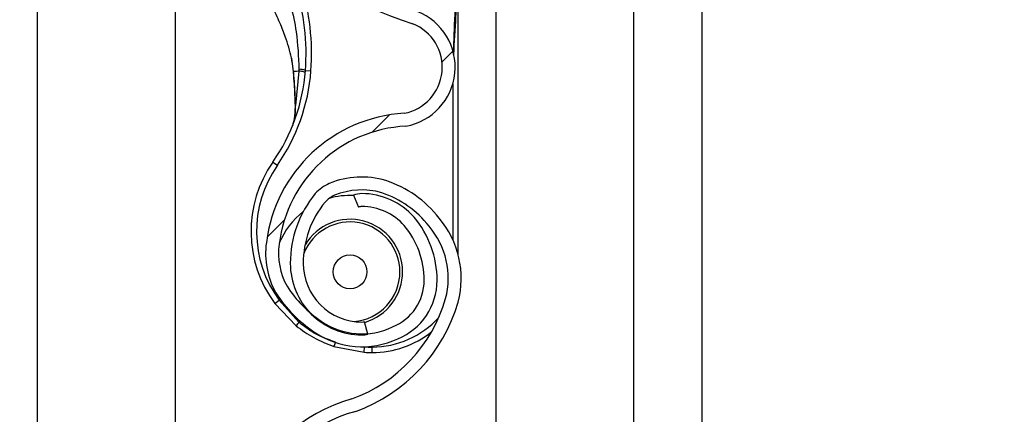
# Model space of a CAD drawing. Header units: inches. Extents: x 170 to 284, y 215 to 248.
# Tile 446 of 656: x 210.7657 to 210.9495, y 223.74 to 223.8136. Entities that reach past the tile are written whole.
import ezdxf

# ---------------------------------------------------------------- set-up
doc = ezdxf.new("R2010")
doc.units = ezdxf.units.IN
doc.header["$LTSCALE"] = 0.25
doc.header["$MEASUREMENT"] = 0
doc.layers.add('ANNOTATIONS', color=1, linetype='Continuous')
doc.layers.add('RH FRONT OF HOOD', color=7, linetype='Continuous')
doc.styles.add('ARIAL', font='arial.ttf', dxfattribs={"height": 0.09375})
doc.dimstyles.new('STANDARD$0', dxfattribs={"dimtxt": 0.09375, "dimasz": 0.09375, "dimexe": 0.03125, "dimexo": 0.046875, "dimgap": 0.09, "dimtad": 0, "dimtih": 1, "dimtoh": 1, "dimdec": 4, "dimzin": 0, "dimdsep": 46, "dimtxsty": 'ARIAL', "dimcen": 0.09, "dimadec": 0, "dimazin": 0, "dimtfac": 1, "dimtdec": 4, "dimtofl": 0, "dimtmove": 0, "dimatfit": 1, "dimfxl": 1, "dimtolj": 1, "dimtzin": 0, "dimarcsym": 0})
pattern_1 = [(45, (200.7563139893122, 218.4993357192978), (-0.03026527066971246, 0.03026527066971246), [])]

# ---------------------------------------------------------------- blocks, each defined once
blk = doc.blocks.new('*D132')
at = {"layer": 'ANNOTATIONS', "color": 0, "lineweight": -2, "transparency": 16777216}
for p, q in [((210.8125819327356, 224.1544254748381), (212.2530253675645, 224.1544254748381)), ((212.2217753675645, 224.0606754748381), (212.2217753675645, 222.3404997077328)), ((212.2217753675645, 220.1854637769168), (212.2217753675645, 221.9056395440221)), ((211.491250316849, 220.0917137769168), (212.2530253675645, 220.0917137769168))]:
    blk.add_line(p, q, dxfattribs=at)
at = {"layer": 'ANNOTATIONS', "color": 0, "transparency": 16777216}
for points in [[(212.2061503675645, 224.0606754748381), (212.2374003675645, 224.0606754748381), (212.2217753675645, 224.1544254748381)], [(212.2061503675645, 220.1854637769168), (212.2374003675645, 220.1854637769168), (212.2217753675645, 220.0917137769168)]]:
    blk.add_solid(points, dxfattribs=at)
at = {"layer": 'defpoints', "color": 0, "transparency": 16777216}
for p in [(210.7657069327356, 224.1544254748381), (211.444375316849, 220.0917137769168), (212.2217753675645, 220.0917137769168)]:
    blk.add_point(p, dxfattribs=at)
at = {"layer": 'ANNOTATIONS', "color": 0, "transparency": 16777216, "insert": (212.2217753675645, 222.1230696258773), "char_height": 0.09375, "attachment_point": 5, "style": 'ARIAL'}
blk.add_mtext('\\A1;OPENING\\PHEIGHT', dxfattribs=at)

msp = doc.modelspace()

# ---------------------------------------------------------------- hatches: boundary and pattern name
at = {"layer": 'RH FRONT OF HOOD'}
h = msp.add_hatch(dxfattribs=at)
h.set_pattern_fill('ANSI31', color=256, scale=0.34241245, angle=2.8e-322, style=0)
h.set_pattern_definition(pattern_1)
edge = h.paths.add_edge_path(flags=0)
edge.add_arc((210.829581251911, 223.7770340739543), 0.001712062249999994, 450.0000000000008, 472.2104203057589)
edge.add_line((210.8289340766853, 223.7786191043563), (210.8280215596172, 223.780853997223))
edge.add_arc((210.829581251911, 223.7770340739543), 0.004126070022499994, 450, 472.2104203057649, ccw=False)
edge.add_arc((210.829581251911, 223.7681313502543), 0.01302879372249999, 401.47616737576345, 450, ccw=False)
edge.add_arc((210.825335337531, 223.7649811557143), 0.01830194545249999, 359.9999999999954, 400.0613730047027, ccw=False)
edge.add_arc((210.831875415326, 223.7649811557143), 0.01176186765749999, 292.14085769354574, 360, ccw=False)
edge.add_arc((210.829581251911, 223.7682340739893), 0.01566536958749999, 235.25706803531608, 295.43079980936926, ccw=False)
edge.add_arc((210.834820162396, 223.7763492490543), 0.02532140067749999, 212.8542481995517, 235.980933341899, ccw=False)
edge.add_arc((210.826670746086, 223.7699803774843), 0.01504902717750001, 172.1557183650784, 209.3146496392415, ccw=False)
edge.add_arc((210.839100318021, 223.7686449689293), 0.02754708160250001, 453.30850314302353, 532.9325737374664, ccw=False)
edge.add_arc((210.835847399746, 223.8047352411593), 0.008748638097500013, 280.9586189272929, 427.9414322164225)
edge.add_arc((210.8557071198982, 223.8670885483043), 0.05672062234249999, 179.5706357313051, 253.00989973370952, ccw=False)
edge.add_arc((211.014038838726, 223.8682869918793), 0.2150521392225, 163.4260275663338, 180.2060536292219, ccw=False)
edge.add_arc((210.835265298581, 223.9204364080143), 0.02884824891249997, 465.1588434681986, 521.4137567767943, ccw=False)
edge.add_arc((210.817939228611, 223.9749827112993), 0.0284373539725, 290.1205938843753, 343.7190675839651)
edge.add_arc((210.830779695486, 223.9708052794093), 0.01494630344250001, 345.2914408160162, 400.5471921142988)
edge.add_arc((210.827355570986, 223.9689904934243), 0.0187470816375, 397.9578745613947, 431.4396159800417)
edge.add_arc((210.829581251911, 223.9738185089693), 0.0134739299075, 433.8775574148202, 472.2736457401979)
edge.add_arc((210.827013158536, 223.9808379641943), 0.006011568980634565, 474.9825325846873, 495.7175736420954)
edge.add_arc((210.836806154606, 223.9735788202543), 0.01816498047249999, 500.8992600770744, 539.9999999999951)
edge.add_arc((210.829581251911, 223.9735788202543), 0.01094007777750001, 539.9999999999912, 630.0000000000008)
edge.add_arc((210.829581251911, 223.9645048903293), 0.001866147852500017, 270, 285.6422464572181)
edge.add_line((210.8300844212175, 223.9627078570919), (210.8307353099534, 223.9603832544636))
edge.add_arc((210.829581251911, 223.9645048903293), 0.004280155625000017, 269.9999999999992, 285.6422464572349, ccw=False)
edge.add_arc((210.829581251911, 223.9735788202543), 0.01335408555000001, 179.9999999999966, 269.9999999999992, ccw=False)
edge.add_arc((210.836806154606, 223.9735788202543), 0.020578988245, 500.6113583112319, 539.9999999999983, ccw=False)
edge.add_arc((210.827013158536, 223.9808379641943), 0.008425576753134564, 474.5776671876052, 496.4997109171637, ccw=False)
edge.add_arc((210.829581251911, 223.9738185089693), 0.01588793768, 433.69030225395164, 472.4705806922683, ccw=False)
edge.add_arc((210.827355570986, 223.9689904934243), 0.02116108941, 398.1045307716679, 431.5771717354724, ccw=False)
edge.add_arc((210.830779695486, 223.9708052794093), 0.01736031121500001, 345.18024813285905, 400.3658533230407, ccw=False)
edge.add_arc((210.817939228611, 223.9749827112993), 0.030851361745, 289.9181572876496, 343.77953759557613, ccw=False)
edge.add_arc((210.835265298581, 223.9204364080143), 0.02643424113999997, 464.941709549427, 521.3236131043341)
edge.add_arc((211.014038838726, 223.8682869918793), 0.21263813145, 523.4376684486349, 540.2096895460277)
edge.add_arc((210.8557071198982, 223.8670885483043), 0.05430661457, 539.5566266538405, 613.1145348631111)
edge.add_arc((210.835847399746, 223.8047352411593), 0.01116264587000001, 280.0610388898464, 428.5290871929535, ccw=False)
edge.add_arc((210.839100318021, 223.7686449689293), 0.02513307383, 452.9714001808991, 532.9706577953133)
edge.add_arc((210.826670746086, 223.7699803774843), 0.01263501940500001, 532.0830472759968, 568.9826967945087)
edge.add_arc((210.834820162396, 223.7763492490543), 0.022907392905, 213.0443063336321, 236.0197152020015)
edge.add_arc((210.829581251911, 223.7682340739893), 0.01325136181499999, 235.1922404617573, 295.7352497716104)
edge.add_arc((210.831875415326, 223.7649811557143), 0.009347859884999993, 291.7225241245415, 360)
edge.add_arc((210.825335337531, 223.7649811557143), 0.01588793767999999, 359.9999999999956, 399.9521788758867)
edge.add_arc((210.829581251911, 223.7681313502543), 0.01061478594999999, 401.6345013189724, 450.0000000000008)
h = msp.add_hatch(dxfattribs=at)
h.set_pattern_fill('ANSI31', color=256, scale=0.34241245, angle=2.8e-322, style=0)
h.set_pattern_definition(pattern_1)
edge = h.paths.add_edge_path(flags=0)
edge.add_arc((210.829581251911, 223.5715866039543), 0.001712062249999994, 450.0000000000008, 472.2104203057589)
edge.add_line((210.8289340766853, 223.5731716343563), (210.8280215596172, 223.575406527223))
edge.add_arc((210.829581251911, 223.5715866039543), 0.004126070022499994, 450, 472.2104203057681, ccw=False)
edge.add_arc((210.829581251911, 223.5626838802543), 0.01302879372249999, 401.4761673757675, 450, ccw=False)
edge.add_arc((210.825335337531, 223.5595336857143), 0.01830194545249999, 359.9999999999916, 400.0613730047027, ccw=False)
edge.add_arc((210.831875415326, 223.5595336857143), 0.01176186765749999, 292.1408576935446, 359.99999999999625, ccw=False)
edge.add_arc((210.829581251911, 223.5627866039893), 0.01566536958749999, 235.25706803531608, 295.43079980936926, ccw=False)
edge.add_arc((210.834820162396, 223.5709017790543), 0.02532140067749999, 212.8542481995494, 235.980933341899, ccw=False)
edge.add_arc((210.826670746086, 223.5645329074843), 0.01504902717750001, 172.1557183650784, 209.3146496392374, ccw=False)
edge.add_arc((210.839100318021, 223.5631974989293), 0.02754708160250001, 453.3085031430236, 532.9325737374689, ccw=False)
edge.add_arc((210.835847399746, 223.5992877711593), 0.008748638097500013, 280.9586189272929, 427.9414322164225)
edge.add_arc((210.8557071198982, 223.6616410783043), 0.05672062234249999, 179.5706357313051, 253.0098997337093, ccw=False)
edge.add_arc((211.014038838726, 223.6628395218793), 0.2150521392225, 163.4260275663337, 180.2060536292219, ccw=False)
edge.add_arc((210.835265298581, 223.7149889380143), 0.02884824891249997, 465.1588434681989, 521.4137567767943, ccw=False)
edge.add_arc((210.817939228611, 223.7695352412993), 0.0284373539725, 290.1205938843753, 343.7190675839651)
edge.add_arc((210.830779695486, 223.7653578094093), 0.01494630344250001, 345.2914408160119, 400.5471921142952)
edge.add_arc((210.827355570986, 223.7635430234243), 0.0187470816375, 397.9578745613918, 431.4396159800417)
edge.add_arc((210.829581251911, 223.7683710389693), 0.0134739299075, 433.877557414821, 472.273645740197)
edge.add_arc((210.827013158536, 223.7753904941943), 0.006011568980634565, 474.98253258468, 495.7175736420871)
edge.add_arc((210.836806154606, 223.7681313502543), 0.01816498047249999, 500.8992600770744, 539.9999999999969)
edge.add_arc((210.829581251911, 223.7681313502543), 0.01094007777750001, 539.9999999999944, 629.9999999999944)
edge.add_arc((210.829581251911, 223.7590574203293), 0.001866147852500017, 269.9999999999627, 285.6422464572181)
edge.add_line((210.8300844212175, 223.7572603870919), (210.8307353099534, 223.7549357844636))
edge.add_arc((210.829581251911, 223.7590574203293), 0.004280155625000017, 269.9999999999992, 285.6422464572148, ccw=False)
edge.add_arc((210.829581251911, 223.7681313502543), 0.01335408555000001, 179.9999999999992, 269.9999999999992, ccw=False)
edge.add_arc((210.836806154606, 223.7681313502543), 0.020578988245, 500.6113583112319, 540, ccw=False)
edge.add_arc((210.827013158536, 223.7753904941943), 0.008425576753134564, 474.5776671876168, 496.4997109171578, ccw=False)
edge.add_arc((210.829581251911, 223.7683710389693), 0.01588793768, 433.6903022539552, 472.47058069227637, ccw=False)
edge.add_arc((210.827355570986, 223.7635430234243), 0.02116108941, 398.10453077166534, 431.5771717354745, ccw=False)
edge.add_arc((210.830779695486, 223.7653578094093), 0.01736031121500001, 345.18024813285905, 400.36585332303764, ccw=False)
edge.add_arc((210.817939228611, 223.7695352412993), 0.030851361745, 289.9181572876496, 343.7795375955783, ccw=False)
edge.add_arc((210.835265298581, 223.7149889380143), 0.02643424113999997, 464.9417095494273, 521.3236131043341)
edge.add_arc((211.014038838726, 223.6628395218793), 0.21263813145, 523.4376684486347, 540.2096895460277)
edge.add_arc((210.8557071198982, 223.6616410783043), 0.05430661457, 539.5566266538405, 613.1145348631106)
edge.add_arc((210.835847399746, 223.5992877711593), 0.01116264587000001, 280.0610388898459, 428.52908719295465, ccw=False)
edge.add_arc((210.839100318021, 223.5631974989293), 0.02513307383, 452.9714001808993, 532.970657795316)
edge.add_arc((210.826670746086, 223.5645329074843), 0.01263501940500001, 532.0830472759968, 568.9826967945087)
edge.add_arc((210.834820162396, 223.5709017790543), 0.022907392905, 213.0443063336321, 236.0197152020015)
edge.add_arc((210.829581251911, 223.5627866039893), 0.01325136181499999, 235.1922404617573, 295.7352497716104)
edge.add_arc((210.831875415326, 223.5595336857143), 0.009347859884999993, 291.7225241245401, 359.9999999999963)
edge.add_arc((210.825335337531, 223.5595336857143), 0.01588793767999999, 359.9999999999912, 399.9521788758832)
edge.add_arc((210.829581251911, 223.5626838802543), 0.01061478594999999, 401.6345013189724, 450.0000000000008)

# ---------------------------------------------------------------- linework, layer by layer
for p, q in [((210.8931489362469, 220.1392235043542), (210.8931489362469, 224.3919861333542)), ((210.8546275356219, 224.3444764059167), (210.8546275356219, 220.1798849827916)), ((210.8803084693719, 224.3444764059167), (210.8803084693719, 220.1392235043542)), ((210.8931489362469, 220.1392235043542), (210.8931489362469, 224.3444764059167)), ((210.7690244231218, 220.1392235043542), (210.7690244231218, 224.2497177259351)), ((210.7947053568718, 223.8617174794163), (210.7947053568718, 223.669343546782)), ((210.8475911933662, 223.7696883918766), (210.8475911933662, 223.8221105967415)), ((210.8164238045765, 223.8064613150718), (210.8167886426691, 223.8038822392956)), ((210.8190535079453, 223.8041252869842), (210.8200779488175, 223.804049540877)), ((210.8168306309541, 223.8037299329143), (210.8168166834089, 223.8038972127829)), ((210.8178317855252, 223.8040261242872), (210.8171816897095, 223.7975921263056)), ((210.8465639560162, 223.8016111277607), (210.8465639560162, 223.7725853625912)), ((210.8129731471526, 223.7870371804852), (210.813815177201, 223.786448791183)), ((210.8280215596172, 223.780853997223), (210.8289340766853, 223.7786191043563)), ((210.8138215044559, 223.7621989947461), (210.8141625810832, 223.7612535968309)), ((210.8133370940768, 223.7606422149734), (210.8141625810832, 223.7612535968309)), ((210.8133370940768, 223.7606422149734), (210.8173154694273, 223.7564975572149)), ((210.8178218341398, 223.7571614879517), (210.8141625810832, 223.7612535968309)), ((210.8178218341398, 223.7571614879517), (210.8180455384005, 223.7573812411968)), ((210.8307353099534, 223.7549357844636), (210.8300844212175, 223.7572603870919)), ((210.8243828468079, 223.7526426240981), (210.8300214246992, 223.7515416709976)), ((210.8300214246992, 223.7515416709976), (210.8300885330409, 223.7525667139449)), ((210.8314978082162, 223.7514933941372), (210.8314978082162, 223.7525206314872))]:
    msp.add_line(p, q, dxfattribs=at)
at = {"layer": 'RH FRONT OF HOOD', "flags": 128}
msp.add_lwpolyline([(210.8171481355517, 223.7975234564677), (210.8171203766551, 223.7975310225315), (210.8171013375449, 223.7975393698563), (210.8170915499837, 223.7975482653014), (210.8170912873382, 223.7975574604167), (210.8171005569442, 223.7975666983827), (210.8171190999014, 223.7975757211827), (210.8171463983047, 223.79758427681), (210.8171816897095, 223.7975921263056)], dxfattribs=at)
at = {"layer": 'RH FRONT OF HOOD'}
msp.add_circle((210.8273888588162, 223.7665595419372), 0.00315523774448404, dxfattribs=at)
for centre, radius, start, end in [((210.8557071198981, 223.8670885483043), 0.05672062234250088, 179.5706357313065, 253.009899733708), ((210.7760269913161, 223.8073066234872), 0.04314396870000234, 355.771303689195, 16.94846748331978), ((210.7760269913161, 223.8073066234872), 0.04417120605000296, 355.7713036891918, 16.94846748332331), ((210.835847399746, 223.8047352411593), 0.01116264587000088, 280.0610388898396, 68.52908719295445), ((210.835847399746, 223.8047352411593), 0.008748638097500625, 280.9586189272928, 67.94143221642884), ((210.7849054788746, 223.8066501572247), 0.03424124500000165, 325.055123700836, 355.771303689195), ((210.8177746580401, 223.8008663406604), 0.003500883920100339, 68.5743578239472, 89.04261803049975), ((210.7849054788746, 223.8066501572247), 0.03526848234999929, 325.055123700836, 355.7713036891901), ((210.8168402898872, 223.8035521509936), 0.0001780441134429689, 93.10983559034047, 110.0707638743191), ((210.8167935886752, 223.803749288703), 3.319259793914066e-05, 244.2889319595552, 282.2874080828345), ((210.839100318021, 223.7686449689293), 0.02754708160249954, 93.3085031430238, 172.9325737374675), ((210.839100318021, 223.7686449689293), 0.02513307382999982, 92.9714001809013, 172.9706577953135), ((210.8314978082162, 223.7740926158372), 0.02259922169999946, 145.0551237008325, 216.5248216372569), ((210.8314978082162, 223.7740926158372), 0.02157198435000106, 145.0551237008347, 216.5248216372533), ((210.829581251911, 223.7683710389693), 0.01588793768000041, 73.69030225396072, 112.4705806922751), ((210.827013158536, 223.7753904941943), 0.008425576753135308, 114.5776671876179, 136.4997109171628), ((210.827355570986, 223.7635430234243), 0.02116108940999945, 38.10453077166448, 71.57717173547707), ((210.836806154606, 223.7681313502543), 0.02057898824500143, 140.6113583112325, 179.9999999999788), ((210.827013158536, 223.7753904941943), 0.006011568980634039, 114.9825325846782, 135.7175736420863), ((210.8273888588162, 223.7665595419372), 0.0142508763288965, 87.35889654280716, 105.8277214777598), ((210.829581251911, 223.7683710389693), 0.01347392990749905, 73.8775574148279, 112.2736457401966), ((210.829581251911, 223.7770340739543), 0.004126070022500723, 90, 112.2104203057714), ((210.829581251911, 223.7681313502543), 0.01302879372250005, 41.47616737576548, 90), ((210.827355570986, 223.7635430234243), 0.01874708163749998, 37.95787456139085, 71.43961598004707), ((210.836806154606, 223.7681313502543), 0.01816498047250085, 140.8992600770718, 179.9999999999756), ((210.829581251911, 223.7770340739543), 0.001712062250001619, 90, 112.2104203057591), ((210.829581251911, 223.7681313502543), 0.01061478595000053, 41.63450131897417, 90), ((210.8273888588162, 223.7665595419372), 0.0142508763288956, 127.8333931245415, 157.9527497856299), ((210.825335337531, 223.7649811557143), 0.01830194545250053, 359.9999999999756, 40.06137300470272), ((210.830779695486, 223.7653578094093), 0.01736031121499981, 345.180248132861, 40.36585332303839), ((210.8273888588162, 223.7665595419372), 0.009303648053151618, 0, 158.458825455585), ((210.8273888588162, 223.7665595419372), 0.009810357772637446, 286.1585342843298, 149.0324419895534), ((210.825335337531, 223.7649811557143), 0.01588793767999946, 359.9999999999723, 39.95217887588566), ((210.830779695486, 223.7653578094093), 0.01494630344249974, 345.2914408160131, 40.5471921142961), ((210.826670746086, 223.7699803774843), 0.01504902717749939, 172.1557183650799, 209.3146496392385), ((210.826670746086, 223.7699803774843), 0.01263501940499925, 172.0830472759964, 208.9826967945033), ((210.829581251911, 223.7681313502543), 0.01335408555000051, 179.9999999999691, 269.9999999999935), ((210.829581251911, 223.7681313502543), 0.01094007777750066, 179.9999999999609, 269.9999999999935), ((210.8273888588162, 223.7665595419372), 0.009303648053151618, 274.6412271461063, 0), ((210.834820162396, 223.7763492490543), 0.02290739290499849, 213.044306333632, 236.0197152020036), ((210.831875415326, 223.7649811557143), 0.00934785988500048, 291.7225241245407, 359.9999999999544), ((210.831875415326, 223.7649811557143), 0.01176186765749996, 292.1408576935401, 359.9999999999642), ((210.834820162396, 223.7763492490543), 0.02532140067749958, 212.8542481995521, 235.9809333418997), ((210.817939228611, 223.7695352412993), 0.02843735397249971, 290.1205938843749, 343.7190675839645), ((210.817939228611, 223.7695352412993), 0.03085136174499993, 289.91815728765, 343.7795375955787), ((210.8244957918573, 223.7515463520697), 0.008721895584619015, 139.9244128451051, 145.4117204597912), ((210.829581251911, 223.7682340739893), 0.01325136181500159, 235.1922404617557, 295.7352497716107), ((210.829581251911, 223.7590574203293), 0.001866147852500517, 269.9999999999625, 285.6422464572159), ((210.8314978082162, 223.7692988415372), 0.01677821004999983, 269.9999999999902, 317.9734601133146), ((210.829581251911, 223.7682340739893), 0.01566536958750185, 235.2570680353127, 295.4307998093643), ((210.829581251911, 223.7590574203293), 0.004280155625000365, 269.9999999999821, 285.6422464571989), ((210.8314978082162, 223.7692988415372), 0.01780544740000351, 269.9999999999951, 308.5921886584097), ((210.8167873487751, 223.755816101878), 0.008231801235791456, 337.3243224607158, 342.6867957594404), ((210.8314978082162, 223.7740926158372), 0.02259922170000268, 266.2542590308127, 270), ((210.8314978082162, 223.7740926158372), 0.02157198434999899, 266.2542590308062, 269.9999999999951), ((210.835265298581, 223.7149889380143), 0.02884824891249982, 105.1588434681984, 161.4137567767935), ((210.835265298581, 223.7149889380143), 0.02643424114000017, 104.9417095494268, 161.3236131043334)]:
    msp.add_arc(centre, radius, start, end, dxfattribs=at)
for points, knots in [([(210.8467469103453, 223.8070896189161), (210.846883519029, 223.8094508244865), (210.8470898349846, 223.813016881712), (210.8473344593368, 223.8172342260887), (210.8474677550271, 223.8194444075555), (210.8475352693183, 223.82064487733), (210.847562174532, 223.8213025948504), (210.8475751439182, 223.8216656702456), (210.8475817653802, 223.8218661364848), (210.8475853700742, 223.8219772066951), (210.847587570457, 223.8220433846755), (210.8475889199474, 223.8220817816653), (210.8475898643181, 223.8221052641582), (210.8475903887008, 223.8221162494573), (210.8475907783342, 223.822121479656), (210.8475910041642, 223.8221220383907), (210.8475911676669, 223.8221187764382), (210.8475911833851, 223.8221137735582), (210.8475911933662, 223.8221105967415)], [0, 0, 0, 0, 0.4681368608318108, 0.7070129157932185, 0.8371325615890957, 0.9079072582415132, 0.9470740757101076, 0.9687898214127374, 0.9808770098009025, 0.9876679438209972, 0.9915546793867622, 0.9947708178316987, 0.9959953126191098, 0.9972287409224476, 0.9978484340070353, 0.9984730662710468, 0.9990304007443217, 1, 1, 1, 1]), ([(210.8157399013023, 223.8179348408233), (210.8157399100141, 223.8179348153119), (210.8159257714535, 223.8173905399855), (210.8165992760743, 223.815231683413), (210.817586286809, 223.8107238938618), (210.817742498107, 223.8067012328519), (210.8178331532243, 223.8043667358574)], [0, 0, 0, 0, 5.869764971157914e-06, 0.1252288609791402, 0.4923383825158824, 1, 1, 1, 1]), ([(210.8470468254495, 223.8172044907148), (210.8470034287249, 223.8163299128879), (210.846839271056, 223.8130216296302), (210.8467399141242, 223.8097106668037), (210.8466668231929, 223.807274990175)], [0, 0, 0, 0, 0.2643600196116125, 1, 1, 1, 1]), ([(210.8168166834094, 223.803897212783), (210.8167354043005, 223.8045917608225), (210.8165747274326, 223.8059647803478), (210.816099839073, 223.8079968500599), (210.8154151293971, 223.8102405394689), (210.8144028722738, 223.8128444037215), (210.8135384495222, 223.8146801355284), (210.8130676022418, 223.8156800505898)], [0, 0, 0, 0, 0.1627420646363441, 0.3217171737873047, 0.4905672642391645, 0.7225142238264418, 0.9999999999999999, 0.9999999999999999, 0.9999999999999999, 0.9999999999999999]), ([(210.8178331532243, 223.8043667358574), (210.8178329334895, 223.8042532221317), (210.8178327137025, 223.8041396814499), (210.8178317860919, 223.8040261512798), (210.8178317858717, 223.8040261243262)], [0, 0, 0, 0, 0.9997625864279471, 1, 1, 1, 1]), ([(210.8167886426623, 223.8038822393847), (210.8167807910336, 223.8038825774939), (210.8167648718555, 223.8038832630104), (210.8167640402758, 223.8038864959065), (210.8167795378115, 223.8038910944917), (210.8168044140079, 223.8038951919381), (210.8168166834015, 223.8038972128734)], [0, 0, 0, 0, 0.2466091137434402, 0.5000000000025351, 0.753390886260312, 0.9999999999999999, 0.9999999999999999, 0.9999999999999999, 0.9999999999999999]), ([(210.8168006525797, 223.8037168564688), (210.816860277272, 223.8029956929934), (210.8170316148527, 223.8009233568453), (210.8171021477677, 223.7988653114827), (210.8171481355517, 223.7975234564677)], [0, 0, 0, 0, 0.3479954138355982, 1, 1, 1, 1]), ([(210.8178317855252, 223.8040261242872), (210.8177773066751, 223.8040199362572), (210.8175254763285, 223.8039913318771), (210.8171607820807, 223.8039466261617), (210.816920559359, 223.8039121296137), (210.816816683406, 223.8038972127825)], [0, 0, 0, 0, 0.1354579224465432, 0.6261588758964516, 1, 1, 1, 1]), ([(210.8171816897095, 223.7975921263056), (210.8171283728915, 223.7989220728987), (210.8170467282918, 223.8009586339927), (210.8168862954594, 223.8030160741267), (210.8168306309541, 223.8037299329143)], [0, 0, 0, 0, 0.6530354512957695, 1, 1, 1, 1]), ([(210.8166826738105, 223.7938958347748), (210.8167543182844, 223.7941234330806), (210.8170183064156, 223.794962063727), (210.8171506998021, 223.796299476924), (210.8171751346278, 223.7973187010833), (210.8171816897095, 223.7975921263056)], [0, 0, 0, 0, 0.2141804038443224, 0.7891897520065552, 1, 1, 1, 1]), ([(210.8171481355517, 223.7975234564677), (210.817153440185, 223.7972424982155), (210.8171697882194, 223.7963766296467), (210.8170495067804, 223.795563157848), (210.8169682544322, 223.7950136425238)], [0, 0, 0, 0, 0.3244814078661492, 0.9999999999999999, 0.9999999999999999, 0.9999999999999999, 0.9999999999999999]), ([(210.8173154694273, 223.7564975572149), (210.818388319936, 223.7557088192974), (210.8205696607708, 223.7541051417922), (210.8230980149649, 223.7531354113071), (210.8243828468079, 223.7526426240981)], [0, 0, 0, 0, 0.4918307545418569, 1, 1, 1, 1]), ([(210.8246669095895, 223.7534278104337), (210.8236583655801, 223.7537911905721), (210.8216120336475, 223.754528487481), (210.8193669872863, 223.7559129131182), (210.8181662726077, 223.7568831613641), (210.8178218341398, 223.7571614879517)], [0, 0, 0, 0, 0.4093476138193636, 0.8305647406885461, 1, 1, 1, 1])]:
    msp.add_open_spline(points, degree=3, knots=knots, dxfattribs=at)
msp.add_open_spline([(210.8190246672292, 223.803761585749), (210.8190102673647, 223.8037789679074), (210.8189814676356, 223.8038137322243), (210.818732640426, 223.8038801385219), (210.8183567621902, 223.8039522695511), (210.8180067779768, 223.8040015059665), (210.8178317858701, 223.8040261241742)], degree=3, dxfattribs=at)

# ---------------------------------------------------------------- dimensions: what is measured, and where the dimension line sits
at = {"layer": 'ANNOTATIONS'}
dim = msp.add_linear_dim(base=(212.2217753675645, 220.0917137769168), p1=(210.7657069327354, 224.154425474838), p2=(211.4443753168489, 220.0917137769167), angle=90, text='OPENING\\PHEIGHT', dimstyle='STANDARD$0', dxfattribs=at)
dim.commit()
dim.dimension.update_dxf_attribs({"geometry": '*D132', "text_midpoint": (212.2217753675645, 222.1230696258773)})

doc.saveas('drawing.dxf')
